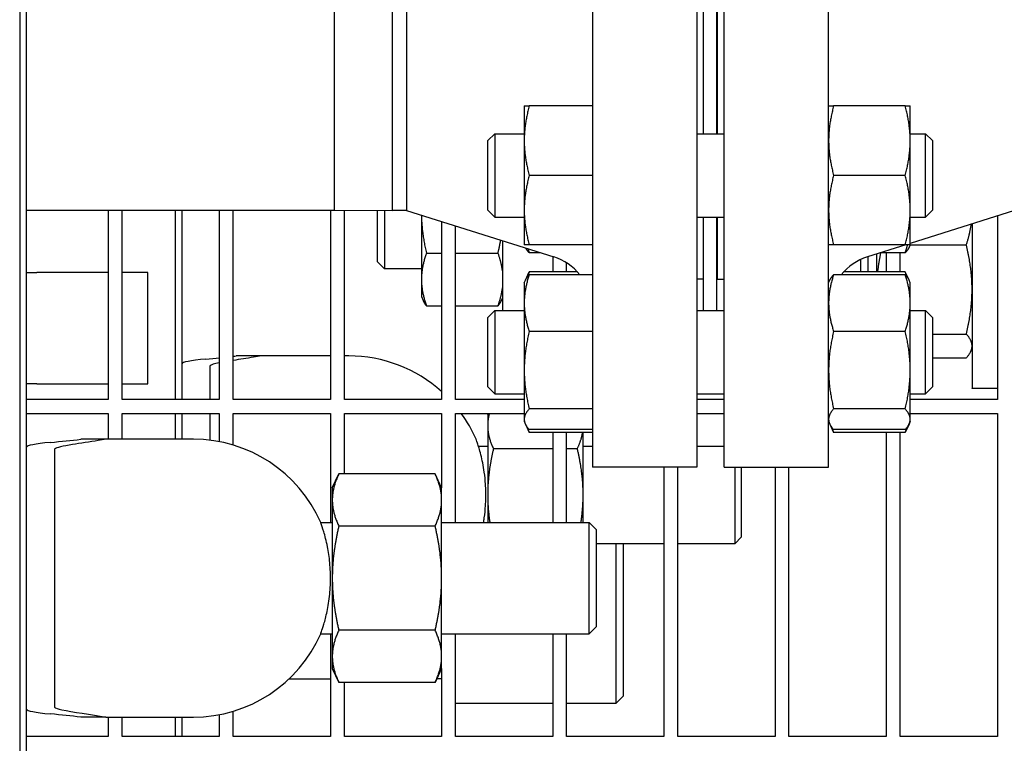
# Model space of a CAD drawing. Header units: inches. Extents: x 24 to 1128, y -69 to 748.
# Tile 630 of 656: x 737.25 to 746.11, y 612.43 to 618.94. Entities that reach past the tile are written whole.
import ezdxf

# ---------------------------------------------------------------- set-up
doc = ezdxf.new("R2010")
doc.units = ezdxf.units.IN
doc.header["$LTSCALE"] = 32
doc.header["$MEASUREMENT"] = 0
doc.layers.add('Visible (ANSI)', color=7, linetype='Continuous', lineweight=30)

msp = doc.modelspace()

# ---------------------------------------------------------------- linework, layer by layer
at = {"layer": 'Visible (ANSI)'}
for p, q in [((737.25198, 628.66844), (737.25198, 608.66853)), ((737.31448, 608.73103), (737.31448, 628.60594)), ((742.40563, 622.41853), (742.40563, 614.91853)), ((743.34563, 622.41853), (743.34563, 614.91853)), ((743.59013, 614.91853), (743.59013, 622.41853)), ((744.53013, 614.91853), (744.53013, 622.41853)), ((740.0842, 617.23103), (740.0842, 620.10603)), ((740.0842, 618.66853), (740.0842, 620.10603)), ((740.60207, 620.10853), (740.60207, 617.22853)), ((740.60207, 620.10853), (740.60207, 618.66853)), ((740.7323, 620.10853), (740.7323, 617.22853)), ((743.40513, 617.91844), (743.40513, 619.41862)), ((743.52513, 617.91844), (743.52513, 619.41862)), ((743.53013, 617.91844), (743.53013, 619.41862)), ((740.0842, 617.23103), (740.0842, 618.66853)), ((740.60207, 618.66853), (740.60207, 617.22853)), ((741.79113, 618.16844), (741.79113, 617.85594)), ((742.40563, 618.16844), (741.83622, 618.16844)), ((745.21905, 618.16844), (744.57522, 618.16844)), ((745.26413, 617.85594), (745.26413, 618.16844)), ((741.46513, 617.85594), (741.52763, 617.91844)), ((741.52763, 617.91844), (741.52763, 617.16844)), ((741.52763, 617.91844), (741.79113, 617.91844)), ((743.34563, 617.91844), (743.59013, 617.91844)), ((745.26413, 617.91844), (745.40263, 617.91844)), ((745.40263, 617.16844), (745.40263, 617.91844)), ((745.46513, 617.85594), (745.40263, 617.91844)), ((741.46513, 617.23094), (741.46513, 617.85594)), ((741.79113, 617.85594), (741.79113, 617.23094)), ((745.26413, 617.23094), (745.26413, 617.85594)), ((745.46513, 617.85594), (745.46513, 617.23094)), ((742.40563, 617.54344), (741.83622, 617.54344)), ((745.21905, 617.54344), (744.57522, 617.54344)), ((737.31448, 617.23103), (740.0842, 617.23103)), ((738.04813, 617.23103), (738.04813, 615.52603)), ((738.17313, 615.52603), (738.17313, 617.23103)), ((738.6499, 617.23105), (738.6499, 615.52603)), ((738.7124, 615.52603), (738.7124, 617.23105)), ((739.04813, 617.23103), (739.04813, 615.52603)), ((739.17313, 615.52603), (739.17313, 617.23103)), ((740.04813, 617.23103), (740.04813, 615.52603)), ((740.0842, 617.23103), (740.60207, 617.22853)), ((740.17313, 615.52603), (740.17313, 617.2306)), ((740.47063, 616.76504), (740.47063, 617.22916)), ((740.53313, 617.22886), (740.53313, 616.70254)), ((740.7323, 617.22853), (740.60207, 617.22853)), ((740.7323, 617.22853), (742.05661, 616.80908)), ((740.86663, 617.18598), (740.86663, 616.60722)), ((741.46513, 617.23094), (741.52763, 617.16844)), ((741.79113, 617.23094), (741.79113, 616.91844)), ((745.26413, 616.91844), (745.26413, 617.23094)), ((746.20347, 617.22853), (745.26413, 616.93101)), ((745.46513, 617.23094), (745.40263, 617.16844)), ((741.04813, 617.12849), (741.04813, 615.52603)), ((741.52763, 617.16844), (741.79113, 617.16844)), ((743.34563, 617.16844), (743.59013, 617.16844)), ((743.40513, 616.32732), (743.40513, 617.16844)), ((743.52513, 616.32732), (743.52513, 617.16844)), ((743.53013, 616.60853), (743.53013, 617.16844)), ((745.26413, 617.16844), (745.40263, 617.16844)), ((745.82063, 617.10727), (745.82063, 615.62817)), ((746.04813, 617.17933), (746.04813, 615.52603)), ((741.17313, 615.52603), (741.17313, 617.0889)), ((741.59563, 616.95508), (741.59563, 616.32732)), ((742.40563, 616.91844), (741.83622, 616.91844)), ((745.21905, 616.91844), (744.57522, 616.91844)), ((745.22444, 616.91844), (744.87916, 616.80908)), ((745.26413, 616.91844), (745.25385, 616.89639)), ((745.26377, 616.91765), (745.76877, 616.91765)), ((740.91172, 616.84487), (741.04813, 616.84487)), ((741.17313, 616.84487), (741.55555, 616.84487)), ((741.93895, 616.84634), (741.83622, 616.84634)), ((744.96163, 616.8352), (744.96163, 616.67401)), ((745.21905, 616.84634), (744.99682, 616.84634)), ((745.04813, 616.84634), (745.04813, 616.67401)), ((745.17313, 616.67401), (745.17313, 616.84634)), ((740.47063, 616.76504), (740.53313, 616.70254)), ((742.04813, 616.81176), (742.04813, 616.67401)), ((742.17313, 616.67401), (742.17313, 616.75484)), ((744.82063, 616.67401), (744.82063, 616.78641)), ((744.88313, 616.81034), (744.88313, 616.67401)), ((737.31448, 616.66853), (737.40563, 616.66853)), ((738.04813, 616.66853), (737.40563, 616.66853)), ((738.40563, 616.66853), (738.17313, 616.66853)), ((738.40563, 615.66853), (738.40563, 616.66853)), ((740.86663, 616.70254), (740.53313, 616.70254)), ((741.80141, 616.59937), (741.83622, 616.67401)), ((742.27075, 616.67401), (741.83622, 616.67401)), ((743.52513, 616.72853), (743.53013, 616.72853)), ((743.53013, 616.70254), (743.52513, 616.70254)), ((745.21905, 616.67401), (744.66501, 616.67401)), ((745.25385, 616.59937), (745.21905, 616.67401)), ((740.86663, 616.60722), (740.86663, 616.45254)), ((741.79113, 616.57732), (741.80141, 616.59937)), ((741.79113, 616.57732), (741.79113, 616.39427)), ((742.40563, 616.64942), (741.83622, 616.64942)), ((743.40513, 616.60853), (743.34563, 616.60853)), ((743.53013, 616.60853), (743.59013, 616.60853)), ((744.53013, 616.57732), (744.54041, 616.59937)), ((745.21905, 616.64942), (744.57522, 616.64942)), ((745.26413, 616.57732), (745.25385, 616.59937)), ((745.26413, 616.39427), (745.26413, 616.57732)), ((740.86663, 616.45254), (740.88307, 616.41728)), ((741.59563, 616.44182), (741.58419, 616.41728)), ((741.79113, 616.39427), (741.79113, 615.79056)), ((745.26413, 615.79056), (745.26413, 616.39427)), ((740.91172, 616.36958), (741.04813, 616.36958)), ((741.17313, 616.36958), (741.55555, 616.36958)), ((741.46513, 616.26482), (741.52763, 616.32732)), ((741.52763, 616.32732), (741.52763, 615.57732)), ((741.52763, 616.32732), (741.79113, 616.32732)), ((743.34563, 616.32732), (743.59013, 616.32732)), ((745.26413, 616.32732), (745.40263, 616.32732)), ((745.40263, 615.57732), (745.40263, 616.32732)), ((745.46513, 616.26482), (745.40263, 616.32732)), ((741.46513, 615.63982), (741.46513, 616.26482)), ((745.46513, 616.26482), (745.46513, 615.63982)), ((742.40563, 616.13911), (741.83622, 616.13911)), ((745.21905, 616.13911), (744.57522, 616.13911)), ((745.46513, 616.11571), (745.76877, 616.11571)), ((745.82063, 615.98377), (745.80881, 615.95841)), ((739.42547, 615.91853), (739.19915, 615.91853)), ((739.9624, 615.91853), (739.42547, 615.91853)), ((740.04813, 615.91853), (739.9624, 615.91853)), ((740.2124, 615.91853), (740.17313, 615.91853)), ((745.46513, 615.90083), (745.76877, 615.90083)), ((738.9624, 615.82148), (738.9624, 615.52603)), ((741.79113, 615.79056), (741.79113, 615.34862)), ((745.26413, 615.34862), (745.26413, 615.79056)), ((737.40563, 615.66853), (737.31448, 615.66853)), ((737.40563, 615.66853), (738.04813, 615.66853)), ((738.17313, 615.66853), (738.40563, 615.66853)), ((741.46513, 615.63982), (741.52763, 615.57732)), ((745.46513, 615.63982), (745.40263, 615.57732)), ((745.82063, 615.62405), (745.82063, 615.62817)), ((746.04813, 615.62405), (745.82063, 615.62405)), ((738.04813, 615.52603), (737.31448, 615.52603)), ((739.04813, 615.52603), (738.17313, 615.52603)), ((740.04813, 615.52603), (739.17313, 615.52603)), ((741.04813, 615.52603), (740.17313, 615.52603)), ((741.79113, 615.52603), (741.17313, 615.52603)), ((741.52763, 615.57732), (741.79113, 615.57732)), ((743.34563, 615.57732), (743.59013, 615.57732)), ((743.59013, 615.52603), (743.34563, 615.52603)), ((745.26413, 615.57732), (745.40263, 615.57732)), ((746.04813, 615.52603), (745.26413, 615.52603)), ((742.40563, 615.44201), (741.83622, 615.44201)), ((745.21905, 615.44201), (744.57522, 615.44201)), ((737.31448, 615.40103), (738.04813, 615.40103)), ((738.04813, 615.40103), (738.04813, 615.16853)), ((738.17313, 615.16853), (738.17313, 615.40103)), ((738.17313, 615.40103), (739.04813, 615.40103)), ((738.6499, 615.40104), (738.6499, 615.16855)), ((738.7124, 615.32651), (738.7124, 615.40104)), ((738.7124, 615.16853), (738.7124, 615.3265)), ((738.9624, 615.40103), (738.9624, 615.15975)), ((739.04813, 615.40103), (739.04813, 615.1465)), ((739.17313, 615.11597), (739.17313, 615.40103)), ((739.17313, 615.40103), (740.04813, 615.40103)), ((740.04813, 615.40103), (740.04813, 614.41853)), ((740.17313, 614.85672), (740.17313, 615.40103)), ((740.17313, 615.40103), (741.04813, 615.40103)), ((741.04813, 615.40103), (741.04813, 614.73177)), ((741.17313, 614.41853), (741.17313, 615.40103)), ((741.17313, 615.40103), (741.79113, 615.40103)), ((741.4624, 615.38753), (741.4687, 615.40103)), ((741.4624, 615.38753), (741.4624, 615.29097)), ((741.79113, 615.34862), (741.79113, 615.32732)), ((741.79113, 615.32732), (741.80141, 615.30528)), ((743.34563, 615.40103), (743.59013, 615.40103)), ((744.53013, 615.32732), (744.54041, 615.30528)), ((745.26413, 615.32732), (745.25385, 615.30528)), ((745.26413, 615.40103), (746.04813, 615.40103)), ((745.26413, 615.32732), (745.26413, 615.34862)), ((746.04813, 615.40103), (746.04813, 612.49478)), ((741.4624, 615.29097), (741.4624, 614.66808)), ((741.80141, 615.30528), (741.83622, 615.23064)), ((742.40563, 615.25523), (741.83622, 615.25523)), ((744.54041, 615.30528), (744.57522, 615.23064)), ((745.21905, 615.25523), (744.57522, 615.25523)), ((745.25385, 615.30528), (745.21905, 615.23064)), ((738.02754, 615.16853), (737.80123, 615.16853)), ((738.56448, 615.16853), (738.02754, 615.16853)), ((738.81448, 615.16853), (738.56448, 615.16853)), ((742.40563, 615.23064), (741.83622, 615.23064)), ((742.04813, 615.23064), (742.04813, 614.41853)), ((742.17313, 614.41853), (742.17313, 615.23064)), ((742.3214, 614.66808), (742.3214, 615.23064)), ((745.21905, 615.23064), (744.57522, 615.23064)), ((745.04813, 615.23064), (745.04813, 612.49478)), ((745.17313, 612.49478), (745.17313, 615.23064)), ((737.56448, 615.07148), (737.56448, 614.73152)), ((741.37958, 615.10603), (741.4624, 615.10603)), ((742.04813, 615.08319), (741.51427, 615.08319)), ((742.26954, 615.08319), (742.17313, 615.08319)), ((742.3214, 615.10603), (742.40563, 615.10603)), ((743.34563, 615.10603), (743.59013, 615.10603)), ((743.34563, 614.91853), (742.40563, 614.91853)), ((743.04813, 614.91853), (743.04813, 612.49478)), ((743.17313, 612.49478), (743.17313, 614.91853)), ((743.59013, 614.91853), (744.53013, 614.91853)), ((743.6881, 614.23103), (743.6881, 614.91853)), ((743.74365, 614.91853), (743.74365, 614.28659)), ((744.04813, 614.91853), (744.04813, 612.49478)), ((744.17313, 612.49478), (744.17313, 614.91853)), ((740.06448, 614.73103), (740.12309, 614.85672)), ((740.98987, 614.85672), (740.12309, 614.85672)), ((741.04848, 614.73103), (740.98987, 614.85672)), ((737.56448, 614.73152), (737.56448, 613.10554)), ((740.06448, 614.73103), (740.06448, 614.62218)), ((741.04848, 614.62218), (741.04848, 614.73103)), ((740.06448, 614.62218), (740.06448, 613.91853)), ((741.04848, 613.91853), (741.04848, 614.62218)), ((741.4624, 614.66808), (741.4624, 614.41853)), ((742.3214, 614.41853), (742.3214, 614.66808)), ((739.96012, 614.41853), (740.06448, 614.41853)), ((740.98987, 614.38763), (740.12309, 614.38763)), ((741.04848, 614.41853), (742.37698, 614.41853)), ((742.37698, 613.41853), (742.37698, 614.41853)), ((742.43948, 614.35603), (742.37698, 614.41853)), ((742.43948, 614.35603), (742.43948, 613.48103)), ((743.74365, 614.28659), (743.6881, 614.23103)), ((742.43948, 614.23103), (743.04813, 614.23103)), ((742.61937, 612.79353), (742.61937, 614.23103)), ((742.68187, 614.23103), (742.68187, 612.85603)), ((743.17313, 614.23103), (743.6881, 614.23103)), ((740.06448, 613.91853), (740.06448, 613.21488)), ((741.04848, 613.21488), (741.04848, 613.91853)), ((742.43948, 613.48103), (742.37698, 613.41853)), ((739.96012, 613.41853), (740.06448, 613.41853)), ((740.04813, 613.41853), (740.04813, 612.49478)), ((740.98987, 613.44943), (740.12309, 613.44943)), ((741.04848, 613.41853), (742.37698, 613.41853)), ((741.17313, 612.49478), (741.17313, 613.41853)), ((742.04813, 613.41853), (742.04813, 612.49478)), ((742.17313, 612.49478), (742.17313, 613.41853)), ((740.06448, 613.21488), (740.06448, 613.10603)), ((741.04848, 613.10603), (741.04848, 613.21488)), ((737.56448, 613.10554), (737.56448, 612.76558)), ((740.06448, 613.10603), (740.12309, 612.98034)), ((741.04848, 613.10603), (740.98987, 612.98034)), ((741.04813, 613.10528), (741.04813, 612.49478)), ((740.04813, 613.01103), (739.6741, 613.01103)), ((740.98987, 612.98034), (740.12309, 612.98034)), ((740.17313, 612.49478), (740.17313, 612.98034)), ((741.04813, 613.01231), (741.00424, 613.01116)), ((742.68187, 612.85603), (742.61937, 612.79353)), ((741.17313, 612.79353), (742.04813, 612.79353)), ((742.17313, 612.79353), (742.61937, 612.79353)), ((738.02754, 612.66853), (737.80123, 612.66853)), ((738.02754, 612.66853), (738.56448, 612.66853)), ((738.04813, 612.66853), (738.04813, 612.49478)), ((738.17313, 612.49478), (738.17313, 612.66853)), ((738.56448, 612.66853), (738.81448, 612.66853)), ((738.6499, 612.66854), (738.6499, 612.4948)), ((738.7124, 612.49481), (738.7124, 612.66855)), ((739.04813, 612.69056), (739.04813, 612.49478)), ((739.17313, 612.49478), (739.17313, 612.72109)), ((738.04813, 612.49478), (737.31448, 612.49478)), ((739.04813, 612.49478), (738.17313, 612.49478)), ((740.04813, 612.49478), (739.17313, 612.49478)), ((741.04813, 612.49478), (740.17313, 612.49478)), ((742.04813, 612.49478), (741.17313, 612.49478)), ((743.04813, 612.49478), (742.17313, 612.49478)), ((744.04813, 612.49478), (743.17313, 612.49478)), ((745.04813, 612.49478), (744.17313, 612.49478)), ((746.04813, 612.49478), (745.17313, 612.49478))]:
    msp.add_line(p, q, dxfattribs=at)
for centre, radius, start, end in [((741.90563, 616.33242), 0.5, 39.346629, 72.425284), ((745.03013, 616.33242), 0.5, 107.574716, 140.653371), ((740.2124, 614.66853), 1.25, 48.042221, 90), ((740.2124, 614.66853), 1.25, 23.578178, 35.873667), ((738.81448, 613.91853), 1.25, 23.578178, 90), ((738.81448, 613.91853), 1.25, 270, 336.421822)]:
    msp.add_arc(centre, radius, start, end, dxfattribs=at)
for centre, major_axis, start_param, end_param in [((740.7124, 615.84733), (2, 0), 2.6741063, 3.1415927), ((730.3124, 616.09843), (9.65, 0), 5.8156989, 5.8443728), ((730.3124, 616.09843), (9.65, 0), 5.8759269, 5.8827883), ((728.91448, 615.34843), (-9.65, 0), 2.6741063, 2.7411956), ((739.31448, 615.09733), (2, 0), 2.6741063, 3.1415927), ((739.31448, 612.73973), (-2, 0), 0, 0.4674864), ((728.91448, 612.48863), (9.65, 0), 0.400397, 0.4674864)]:
    msp.add_ellipse(centre, major_axis=major_axis, ratio=0.0478289, start_param=start_param, end_param=end_param, dxfattribs=at)
for points, weights in [([(741.79113, 618.16844), (741.79113, 618.16844), (741.83622, 618.16844)], [1, 1.0379548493, 1]), ([(741.83622, 618.16844), (741.79113, 618.00097), (741.79113, 617.85594)], [1, 1.0379548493, 1]), ([(744.53013, 618.16844), (744.53013, 618.16844), (744.57522, 618.16844)], [1, 1.0379548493, 1]), ([(744.57522, 618.16844), (744.53013, 618.00097), (744.53013, 617.85594)], [1, 1.0379548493, 1]), ([(745.21905, 618.16844), (745.26413, 618.16844), (745.26413, 618.16844)], [1, 1.0379548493, 1]), ([(745.26413, 617.85594), (745.26413, 618.00097), (745.21905, 618.16844)], [1, 1.0379548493, 1]), ([(741.79113, 617.85594), (741.79113, 617.71091), (741.83622, 617.54344)], [1, 1.0379548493, 1]), ([(744.53013, 617.85594), (744.53013, 617.71091), (744.57522, 617.54344)], [1, 1.0379548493, 1]), ([(745.21905, 617.54344), (745.26413, 617.71091), (745.26413, 617.85594)], [1, 1.0379548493, 1]), ([(741.83622, 617.54344), (741.79113, 617.37597), (741.79113, 617.23094)], [1, 1.0379548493, 1]), ([(744.57522, 617.54344), (744.53013, 617.37597), (744.53013, 617.23094)], [1, 1.0379548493, 1]), ([(745.26413, 617.23094), (745.26413, 617.37597), (745.21905, 617.54344)], [1, 1.0379548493, 1]), ([(740.8667, 617.18596), (740.86828, 617.02764), (740.91172, 616.84487)], [1.00276338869, 1.03651882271, 1]), ([(741.79113, 617.23094), (741.79113, 617.08591), (741.83622, 616.91844)], [1, 1.0379548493, 1]), ([(744.53013, 617.23094), (744.53013, 617.08591), (744.57522, 616.91844)], [1, 1.0379548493, 1]), ([(745.21905, 616.91844), (745.26413, 617.08591), (745.26413, 617.23094)], [1, 1.0379548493, 1]), ([(745.76877, 616.91765), (745.80154, 617.01705), (745.8134, 617.10498)], [1, 1.02365185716, 1.0178260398]), ([(741.55555, 616.84487), (741.56976, 616.90467), (741.57934, 616.96024)], [1, 1.01166231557, 1.01615771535]), ([(741.83622, 616.91844), (741.79113, 616.91844), (741.79113, 616.91844)], [1, 1.0379548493, 1]), ([(744.57522, 616.91844), (744.53013, 616.91844), (744.53013, 616.91844)], [1, 1.0379548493, 1]), ([(745.26413, 616.91844), (745.26413, 616.91844), (745.21905, 616.91844)], [1, 1.0379548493, 1]), ([(745.21905, 616.84634), (745.23132, 616.88356), (745.24012, 616.91844)], [1, 1.01005189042, 1.01477953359]), ([(745.82063, 616.51668), (745.82063, 616.70277), (745.76877, 616.91765)], [1, 1.0379548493, 1]), ([(740.91172, 616.84487), (740.86663, 616.71751), (740.86663, 616.60722)], [1, 1.0379548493, 1]), ([(741.59563, 616.68379), (741.58586, 616.75923), (741.55555, 616.84487)], [1.01693131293, 1.02520879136, 1]), ([(741.83622, 616.84634), (741.81624, 616.86853), (741.80531, 616.88867)], [1, 1.01647427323, 1.01864725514]), ([(741.82497, 616.88245), (741.83017, 616.8647), (741.83622, 616.84634)], [1.00858444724, 1.00493349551, 1]), ([(744.99749, 616.84634), (744.97897, 616.75688), (744.97013, 616.67401)], [1.01042043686, 1.02131187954, 1.01834055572]), ([(745.25385, 616.89639), (745.24282, 616.87273), (745.21905, 616.84634)], [1.01895290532, 1.01965956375, 1]), ([(741.83622, 616.67401), (741.82395, 616.6477), (741.81515, 616.62303)], [1, 1.01005189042, 1.01477953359]), ([(745.24012, 616.62303), (745.23132, 616.6477), (745.21905, 616.67401)], [1.01477953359, 1.01005189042, 1]), ([(740.86663, 616.60722), (740.86663, 616.49693), (740.91172, 616.36958)], [1, 1.0379548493, 1]), ([(741.83622, 616.64942), (741.79113, 616.51268), (741.79113, 616.39427)], [1, 1.0379548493, 1]), ([(741.80141, 616.59937), (741.81245, 616.62303), (741.83622, 616.64942)], [1.01895290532, 1.01965956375, 1]), ([(744.57522, 616.64942), (744.53013, 616.51268), (744.53013, 616.39427)], [1, 1.0379548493, 1]), ([(744.54041, 616.59937), (744.55145, 616.62303), (744.57522, 616.64942)], [1.01895290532, 1.01965956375, 1]), ([(745.21905, 616.64942), (745.24282, 616.62303), (745.25385, 616.59937)], [1, 1.01965956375, 1.01895290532]), ([(745.26413, 616.39427), (745.26413, 616.51268), (745.21905, 616.64942)], [1, 1.0379548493, 1]), ([(741.55555, 616.36958), (741.58586, 616.45521), (741.59563, 616.53065)], [1, 1.02520879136, 1.01693131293]), ([(745.76877, 616.11571), (745.82063, 616.33059), (745.82063, 616.51668)], [1, 1.0379548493, 1]), ([(740.91172, 616.36958), (740.8937, 616.39449), (740.88307, 616.41728)], [1, 1.01482964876, 1.01807087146]), ([(741.58419, 616.41728), (741.57356, 616.39449), (741.55555, 616.36958)], [1.01807087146, 1.01482964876, 1]), ([(741.79113, 616.39427), (741.79113, 616.27585), (741.83622, 616.13911)], [1, 1.0379548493, 1]), ([(744.53013, 616.39427), (744.53013, 616.27585), (744.57522, 616.13911)], [1, 1.0379548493, 1]), ([(745.21905, 616.13911), (745.26413, 616.27585), (745.26413, 616.39427)], [1, 1.0379548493, 1]), ([(741.83622, 616.13911), (741.79113, 615.95232), (741.79113, 615.79056)], [1, 1.0379548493, 1]), ([(744.57522, 616.13911), (744.53013, 615.95232), (744.53013, 615.79056)], [1, 1.0379548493, 1]), ([(745.26413, 615.79056), (745.26413, 615.95232), (745.21905, 616.13911)], [1, 1.0379548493, 1]), ([(745.82063, 616.00827), (745.82063, 616.05814), (745.76877, 616.11571)], [1, 1.0379548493, 1]), ([(745.76877, 615.90083), (745.82063, 615.95841), (745.82063, 616.00827)], [1, 1.0379548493, 1]), ([(741.79113, 615.79056), (741.79113, 615.6288), (741.83622, 615.44201)], [1, 1.0379548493, 1]), ([(744.53013, 615.79056), (744.53013, 615.6288), (744.57522, 615.44201)], [1, 1.0379548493, 1]), ([(745.21905, 615.44201), (745.26413, 615.6288), (745.26413, 615.79056)], [1, 1.0379548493, 1]), ([(741.83622, 615.44201), (741.79113, 615.39196), (741.79113, 615.34862)], [1, 1.0379548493, 1]), ([(744.57522, 615.44201), (744.53013, 615.39196), (744.53013, 615.34862)], [1, 1.0379548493, 1]), ([(745.26413, 615.34862), (745.26413, 615.39196), (745.21905, 615.44201)], [1, 1.0379548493, 1]), ([(741.47773, 615.40103), (741.4624, 615.34477), (741.4624, 615.29097)], [1.01879760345, 1.02082473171, 1]), ([(741.79113, 615.34862), (741.79113, 615.30528), (741.83622, 615.25523)], [1, 1.0379548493, 1]), ([(744.53013, 615.34862), (744.53013, 615.30528), (744.57522, 615.25523)], [1, 1.0379548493, 1]), ([(745.21905, 615.25523), (745.26413, 615.30528), (745.26413, 615.34862)], [1, 1.0379548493, 1]), ([(741.4624, 615.29097), (741.4624, 615.19454), (741.51427, 615.08319)], [1, 1.0379548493, 1]), ([(741.81515, 615.28162), (741.82395, 615.25695), (741.83622, 615.23064)], [1.01477953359, 1.01005189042, 1]), ([(744.55415, 615.28162), (744.56295, 615.25695), (744.57522, 615.23064)], [1.01477953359, 1.01005189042, 1]), ([(745.21905, 615.23064), (745.23132, 615.25695), (745.24012, 615.28162)], [1, 1.01005189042, 1.01477953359]), ([(742.26954, 615.08319), (742.30611, 615.1617), (742.31672, 615.23064)], [1, 1.02646357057, 1.01602431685]), ([(741.51427, 615.08319), (741.4624, 614.86073), (741.4624, 614.66808)], [1, 1.0379548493, 1]), ([(742.3214, 614.66808), (742.3214, 614.86073), (742.26954, 615.08319)], [1, 1.0379548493, 1]), ([(740.12309, 614.85672), (740.06448, 614.73103), (740.06448, 614.62218)], [1, 1.0379548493, 1]), ([(741.04848, 614.62218), (741.04848, 614.73103), (740.98987, 614.85672)], [1, 1.0379548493, 1]), ([(740.06448, 614.62218), (740.06448, 614.51332), (740.12309, 614.38763)], [1, 1.0379548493, 1]), ([(740.98987, 614.38763), (741.04848, 614.51332), (741.04848, 614.62218)], [1, 1.0379548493, 1]), ([(741.4624, 614.66808), (741.4624, 614.54685), (741.48202, 614.41853)], [1, 1.02355114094, 1.0178751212]), ([(742.30178, 614.41853), (742.3214, 614.54685), (742.3214, 614.66808)], [1.0178751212, 1.02355114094, 1]), ([(740.12309, 614.38763), (740.06448, 614.13624), (740.06448, 613.91853)], [1, 1.0379548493, 1]), ([(741.04848, 613.91853), (741.04848, 614.13624), (740.98987, 614.38763)], [1, 1.0379548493, 1]), ([(740.06448, 613.91853), (740.06448, 613.70082), (740.12309, 613.44943)], [1, 1.0379548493, 1]), ([(740.98987, 613.44943), (741.04848, 613.70082), (741.04848, 613.91853)], [1, 1.0379548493, 1]), ([(740.12309, 613.44943), (740.06448, 613.32374), (740.06448, 613.21488)], [1, 1.0379548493, 1]), ([(741.04848, 613.21488), (741.04848, 613.32374), (740.98987, 613.44943)], [1, 1.0379548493, 1]), ([(740.06448, 613.21488), (740.06448, 613.10603), (740.12309, 612.98034)], [1, 1.0379548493, 1]), ([(740.98987, 612.98034), (741.04848, 613.10603), (741.04848, 613.21488)], [1, 1.0379548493, 1])]:
    msp.add_rational_spline(points, weights, degree=2, dxfattribs=at)
for points in [[(739.04814, 615.85676), (739.00373, 615.84775), (738.97205, 615.83881), (738.96426, 615.82999)], [(738.96426, 615.82999), (738.96298, 615.82854), (738.9624, 615.8257), (738.9624, 615.82148)], [(737.56634, 615.07999), (737.56506, 615.07854), (737.56448, 615.0757), (737.56448, 615.07148)], [(737.56448, 612.76558), (737.56448, 612.76136), (737.56506, 612.75853), (737.56634, 612.75707)]]:
    msp.add_open_spline(points, degree=3, dxfattribs=at)
for points, knots in [([(739.42547, 615.91853), (739.40381, 615.91465), (739.38079, 615.91079), (739.29662, 615.89719), (739.23216, 615.8877), (739.17313, 615.87841)], [17.2484823, 17.2484823, 17.2484823, 17.2484823, 17.8546317, 17.8546317, 19.3890143, 19.3890143, 19.3890143, 19.3890143]), ([(738.02754, 615.16853), (738.00589, 615.16465), (737.98288, 615.16079), (737.88135, 615.14439), (737.79684, 615.13226), (737.64391, 615.10682), (737.57806, 615.09327), (737.56634, 615.07999)], [17.2488301, 17.2488301, 17.2488301, 17.2488301, 17.8549099, 17.8549099, 19.8305901, 19.8305901, 22.111289, 22.111289, 22.111289, 22.111289]), ([(741.42517, 614.41853), (741.42761, 614.43263), (741.4299, 614.44714), (741.43694, 614.49693), (741.44082, 614.53362), (741.44477, 614.59374), (741.44575, 614.61633), (741.44658, 614.65841), (741.44659, 614.67781), (741.44578, 614.7198), (741.44482, 614.74229), (741.44095, 614.80193), (741.43715, 614.83828), (741.42411, 614.93146), (741.41303, 614.98419), (741.39016, 615.07392), (741.37859, 615.10991), (741.36259, 615.15675), (741.35805, 615.16853), (741.35805, 615.16853)], [-2.6853638, -2.6853638, -2.6853638, -2.6853638, -2.5596851, -2.5596851, -2.2651963, -2.2651963, -2.0915924, -2.0915924, -1.9437901, -1.9437901, -1.7709738, -1.7709738, -1.4795789, -1.4795789, -0.9863232, -0.9863232, -0.4783155, -0.4783155, 0, 0, 0, 0]), ([(739.96012, 613.41853), (739.96012, 613.41853), (739.96271, 613.42533), (739.9726, 613.45325), (739.98023, 613.4755), (739.9982, 613.53578), (740.00859, 613.57473), (740.02756, 613.66579), (740.03595, 613.71772), (740.0441, 613.80041), (740.04608, 613.82818), (740.04811, 613.87645), (740.04854, 613.89667), (740.04859, 613.93676), (740.04821, 613.95658), (740.04638, 614.00355), (740.04457, 614.03045), (740.03723, 614.10866), (740.02982, 614.15753), (740.01069, 614.25479), (739.99857, 614.30036), (739.97723, 614.3713), (739.96826, 614.39625), (739.96132, 614.41534), (739.96015, 614.41854), (739.96015, 614.41854)], [-8.0628588, -8.0628588, -8.0628588, -8.0628588, -7.6997036, -7.6997036, -7.3009728, -7.3009728, -6.8679199, -6.8679199, -6.4231307, -6.4231307, -6.2064676, -6.2064676, -6.0521412, -6.0521412, -5.9009195, -5.9009195, -5.6915643, -5.6915643, -5.2782885, -5.2782885, -4.7802616, -4.7802616, -4.2826204, -4.2826204, -4.0319916, -4.0319916, -4.0319916, -4.0319916]), ([(737.56634, 612.75707), (737.57302, 612.74951), (737.59717, 612.74195), (737.72346, 612.71368), (737.89834, 612.69167), (738.02754, 612.66853)], [0.2209506, 0.2209506, 0.2209506, 0.2209506, 1.4278888, 1.4278888, 4.8342922, 4.8342922, 4.8342922, 4.8342922])]:
    msp.add_open_spline(points, degree=3, knots=knots, dxfattribs=at)

doc.saveas('drawing.dxf')
